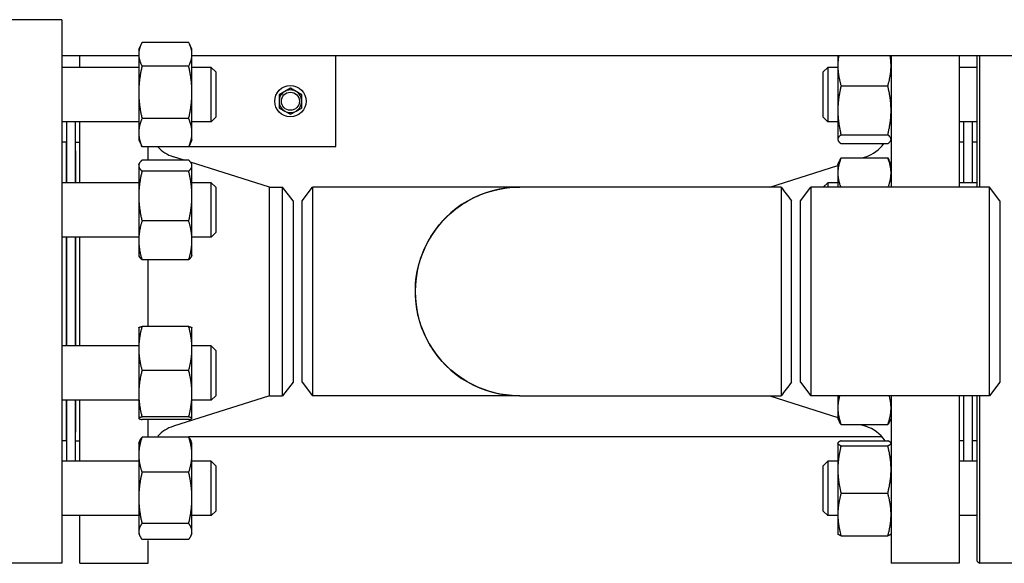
# Model space of a CAD drawing. Header units: inches. Extents: x 24 to 1128, y -69 to 748.
# Tile 618 of 656: x 591.52 to 605.1, y 682.92 to 690.42. Entities that reach past the tile are written whole.
import ezdxf

# ---------------------------------------------------------------- set-up
doc = ezdxf.new("R2010")
doc.units = ezdxf.units.IN
doc.header["$LTSCALE"] = 32
doc.header["$MEASUREMENT"] = 0
doc.layers.add('Visible (ANSI)', color=7, linetype='Continuous', lineweight=30)

msp = doc.modelspace()

# ---------------------------------------------------------------- linework, layer by layer
at = {"layer": 'Visible (ANSI)'}
for p, q in [((592.09563, 690.41853), (591.15563, 690.41853)), ((592.09563, 690.41853), (592.09563, 682.91853)), ((593.15763, 690.00974), (593.19369, 690.08705)), ((593.84655, 690.10552), (593.20272, 690.10552)), ((593.89163, 690.00974), (593.85558, 690.08705)), ((593.15763, 689.91853), (592.09563, 689.91853)), ((592.34563, 689.75974), (592.34563, 689.91853)), ((593.15763, 690.00974), (593.15763, 689.94093)), ((593.15763, 689.94093), (593.15763, 689.41595)), ((593.89163, 689.94093), (593.89163, 690.00974)), ((593.89163, 689.41595), (593.89163, 689.94093)), ((606.42663, 689.91853), (593.89163, 689.91853)), ((595.87438, 688.66853), (595.87438, 689.91853)), ((602.80163, 689.91853), (602.80163, 689.78323)), ((603.53563, 689.91853), (603.53563, 688.10603)), ((604.47563, 689.91853), (604.47563, 688.10603)), ((604.72313, 688.10603), (604.72313, 689.91853)), ((604.75438, 689.91853), (604.75438, 688.10603)), ((593.15763, 689.75974), (592.09563, 689.75974)), ((593.84655, 689.77634), (593.20272, 689.77634)), ((594.15813, 689.75974), (593.89163, 689.75974)), ((594.15813, 689.00974), (594.15813, 689.75974)), ((594.22063, 689.69724), (594.15813, 689.75974)), ((602.60063, 689.69724), (602.66313, 689.75974)), ((602.66313, 689.75974), (602.66313, 689.00974)), ((602.80163, 689.75974), (602.66313, 689.75974)), ((602.80163, 689.78323), (602.80163, 689.16701)), ((604.72313, 689.75974), (604.47563, 689.75974)), ((594.22063, 689.69724), (594.22063, 689.07224)), ((602.60063, 689.07224), (602.60063, 689.69724)), ((602.84672, 689.50525), (603.49055, 689.50525)), ((593.15763, 689.41595), (593.15763, 688.85975)), ((593.89163, 688.85975), (593.89163, 689.41595)), ((595.17138, 689.42863), (595.09338, 689.3836)), ((595.09338, 689.3836), (595.09338, 689.29353)), ((595.24938, 689.47366), (595.17138, 689.42863)), ((595.32738, 689.42863), (595.24938, 689.47366)), ((595.40538, 689.3836), (595.32738, 689.42863)), ((595.40538, 689.29353), (595.40538, 689.3836)), ((595.09338, 689.29353), (595.09338, 689.20346)), ((595.40538, 689.20346), (595.40538, 689.29353)), ((594.22063, 689.07224), (594.15813, 689.00974)), ((595.09338, 689.20346), (595.17138, 689.15843)), ((595.17138, 689.15843), (595.24938, 689.1134)), ((595.24938, 689.1134), (595.32738, 689.15843)), ((595.32738, 689.15843), (595.40538, 689.20346)), ((602.60063, 689.07224), (602.66313, 689.00974)), ((602.80163, 689.16701), (602.80163, 688.76851)), ((593.15763, 689.00974), (592.09563, 689.00974)), ((592.16063, 689.00974), (592.16063, 688.16862)), ((592.28063, 689.00974), (592.28063, 688.16862)), ((592.34563, 688.16862), (592.34563, 689.00974)), ((593.84655, 689.05555), (593.20272, 689.05555)), ((594.15813, 689.00974), (593.89163, 689.00974)), ((602.80163, 689.00974), (602.66313, 689.00974)), ((604.72313, 689.00974), (604.47563, 689.00974)), ((604.54063, 688.16862), (604.54063, 689.00974)), ((604.66063, 688.16862), (604.66063, 689.00974)), ((593.15763, 688.85975), (593.15763, 688.75974)), ((593.89163, 688.75974), (593.89163, 688.85975)), ((602.84672, 688.82877), (603.49055, 688.82877)), ((592.15563, 688.72853), (592.09563, 688.72853)), ((592.15563, 688.72853), (592.15563, 688.16862)), ((592.15563, 688.66853), (592.16063, 688.66853)), ((592.28063, 688.66853), (592.28563, 688.66853)), ((592.28563, 688.60853), (592.28563, 688.72853)), ((592.28563, 688.72853), (592.34563, 688.72853)), ((593.15763, 688.75974), (593.19369, 688.68242)), ((593.84655, 688.66395), (593.20272, 688.66395)), ((593.28563, 688.48052), (593.28563, 688.66395)), ((593.84886, 688.66853), (595.87438, 688.66853)), ((593.89163, 688.75974), (593.85558, 688.68242)), ((602.80163, 688.76851), (602.80163, 688.75974)), ((602.80163, 688.75974), (602.80578, 688.75084)), ((602.84672, 688.70826), (603.49055, 688.70826)), ((603.53563, 688.75974), (603.53148, 688.75084)), ((604.53563, 688.72853), (604.47563, 688.72853)), ((604.53563, 688.72853), (604.53563, 688.16862)), ((604.72313, 688.72853), (604.66063, 688.72853)), ((592.16063, 688.60853), (592.15563, 688.60853)), ((592.28563, 688.60853), (592.28063, 688.60853)), ((592.28563, 688.60853), (592.28563, 688.16862)), ((593.78451, 688.48052), (593.63466, 688.52798)), ((603.13652, 688.51212), (603.18661, 688.52798)), ((604.53563, 688.60853), (604.54063, 688.60853)), ((593.15763, 688.41862), (593.1643, 688.43291)), ((593.15763, 688.41862), (593.15763, 688.40465)), ((593.15763, 688.40465), (593.15763, 687.98533)), ((593.84655, 688.48052), (593.20272, 688.48052)), ((594.95897, 688.10853), (593.87289, 688.45253)), ((593.89163, 688.41862), (593.88497, 688.43291)), ((593.89163, 688.40465), (593.89163, 688.41862)), ((593.89163, 687.98533), (593.89163, 688.40465)), ((601.8623, 688.10853), (602.80163, 688.40605)), ((602.80163, 688.41862), (602.83076, 688.48108)), ((602.80163, 688.41862), (602.80163, 688.30315)), ((602.84672, 688.51212), (603.49055, 688.51212)), ((603.53563, 688.41862), (603.50651, 688.48108)), ((593.84655, 688.32878), (593.20272, 688.32878)), ((602.80163, 688.30315), (602.80163, 688.10603)), ((593.15763, 688.16862), (592.09563, 688.16862)), ((594.15813, 688.16862), (593.89163, 688.16862)), ((594.15813, 687.41862), (594.15813, 688.16862)), ((594.22063, 688.10612), (594.15813, 688.16862)), ((602.60063, 688.10612), (602.66313, 688.16862)), ((602.66313, 688.16862), (602.66313, 688.10603)), ((602.80163, 688.16862), (602.66313, 688.16862)), ((604.72313, 688.16862), (604.47563, 688.16862)), ((593.15763, 687.98533), (593.15763, 687.3743)), ((593.89163, 687.3743), (593.89163, 687.98533)), ((594.22063, 688.10612), (594.22063, 687.48112)), ((594.95897, 685.22853), (594.95897, 688.10853)), ((594.95897, 688.10853), (595.14176, 688.10853)), ((595.14176, 685.22853), (595.14176, 688.10853)), ((595.28563, 687.92103), (595.14176, 688.10853)), ((595.41063, 687.92103), (595.55451, 688.10853)), ((595.55451, 688.10853), (595.55451, 685.22853)), ((598.41334, 688.10853), (595.55451, 688.10853)), ((602.01824, 688.10853), (598.41334, 688.10853)), ((602.28563, 687.91853), (602.42951, 688.10603)), ((602.42951, 688.10603), (602.42951, 685.23103)), ((604.89176, 688.10603), (602.42951, 688.10603)), ((602.60063, 688.10603), (602.60063, 688.10612)), ((604.89176, 685.23103), (604.89176, 688.10603)), ((605.03563, 687.91853), (604.89176, 688.10603)), ((595.28563, 687.92103), (595.28563, 685.41603)), ((595.41063, 685.41603), (595.41063, 687.92103)), ((602.16063, 685.41607), (602.16063, 687.92101)), ((602.28563, 685.41853), (602.28563, 687.91853)), ((605.03563, 687.91853), (605.03563, 685.41853)), ((593.84655, 687.64188), (593.20272, 687.64188)), ((594.22063, 687.48112), (594.15813, 687.41862)), ((593.15763, 687.41862), (592.09563, 687.41862)), ((592.15563, 687.41862), (592.15563, 685.91844)), ((592.16063, 687.41862), (592.16063, 685.91844)), ((592.28063, 687.41862), (592.28063, 685.91844)), ((592.28563, 687.41862), (592.28563, 685.91844)), ((592.34563, 685.91844), (592.34563, 687.41862)), ((593.15763, 687.3743), (593.15763, 687.16862)), ((594.15813, 687.41862), (593.89163, 687.41862)), ((593.89163, 687.16862), (593.89163, 687.3743)), ((593.15763, 687.16862), (593.1643, 687.15433)), ((593.89163, 687.16862), (593.88497, 687.15433)), ((593.84655, 687.10672), (593.20272, 687.10672)), ((593.28563, 686.18568), (593.28563, 687.10672)), ((593.15763, 686.16844), (593.158, 686.16922)), ((593.15763, 686.16844), (593.15763, 685.88258)), ((593.84655, 686.18568), (593.20272, 686.18568)), ((593.89163, 686.16844), (593.89127, 686.16922)), ((593.89163, 685.88258), (593.89163, 686.16844)), ((593.15763, 685.91844), (592.09563, 685.91844)), ((593.15763, 685.88258), (593.15763, 685.25836)), ((594.15813, 685.91844), (593.89163, 685.91844)), ((593.89163, 685.25836), (593.89163, 685.88258)), ((594.15813, 685.16844), (594.15813, 685.91844)), ((594.22063, 685.85594), (594.15813, 685.91844)), ((594.22063, 685.85594), (594.22063, 685.23094)), ((593.84655, 685.57948), (593.20272, 685.57948)), ((595.28563, 685.41603), (595.14176, 685.22853)), ((595.41063, 685.41603), (595.55451, 685.22853)), ((602.28563, 685.41853), (602.42951, 685.23103)), ((605.03563, 685.41853), (604.89176, 685.23103)), ((593.15763, 685.16844), (592.09563, 685.16844)), ((592.15563, 685.16844), (592.15563, 684.60853)), ((592.16063, 685.16844), (592.16063, 684.32732)), ((592.28063, 685.16844), (592.28063, 684.32732)), ((592.28563, 685.16844), (592.28563, 684.72853)), ((592.34563, 684.32732), (592.34563, 685.16844)), ((593.15763, 685.25836), (593.15763, 684.91922)), ((594.95897, 685.22853), (593.63466, 684.80908)), ((593.89163, 684.91922), (593.89163, 685.25836)), ((594.15813, 685.16844), (593.89163, 685.16844)), ((594.22063, 685.23094), (594.15813, 685.16844)), ((594.95897, 685.22853), (595.14176, 685.22853)), ((598.41334, 685.22853), (595.55451, 685.22853)), ((598.41334, 685.22853), (602.01824, 685.22853)), ((601.8623, 685.22853), (602.80163, 684.93101)), ((604.89176, 685.23103), (602.42951, 685.23103)), ((602.80163, 685.23103), (602.80163, 685.06196)), ((603.53563, 685.23103), (603.53563, 682.91853)), ((604.47563, 685.23103), (604.47563, 682.91853)), ((604.53563, 685.23103), (604.53563, 684.60853)), ((604.54063, 684.32732), (604.54063, 685.23103)), ((604.66063, 684.32732), (604.66063, 685.23103)), ((604.72313, 682.94978), (604.72313, 685.23103)), ((604.75438, 685.23103), (604.75438, 682.91853)), ((602.80163, 685.06196), (602.80163, 684.91844)), ((593.15763, 684.91922), (593.15763, 684.91844)), ((593.15763, 684.91844), (593.158, 684.91766)), ((593.84655, 684.93724), (593.20272, 684.93724)), ((593.84655, 684.9012), (593.20272, 684.9012)), ((593.28563, 684.67311), (593.28563, 684.9012)), ((593.89163, 684.91844), (593.89127, 684.91766)), ((593.89163, 684.91844), (593.89163, 684.91922)), ((602.80163, 684.91844), (602.82111, 684.87667)), ((603.53563, 684.91844), (603.51616, 684.87667)), ((592.16063, 684.72853), (592.15563, 684.72853)), ((592.28563, 684.72853), (592.28063, 684.72853)), ((592.28563, 684.60853), (592.28563, 684.72853)), ((602.84672, 684.83189), (603.49055, 684.83189)), ((603.1146, 684.83189), (603.18661, 684.80908)), ((604.53563, 684.72853), (604.54063, 684.72853)), ((592.15563, 684.60853), (592.09563, 684.60853)), ((592.15563, 684.66853), (592.16063, 684.66853)), ((592.28063, 684.66853), (592.28563, 684.66853)), ((592.28563, 684.60853), (592.34563, 684.60853)), ((593.15763, 684.57732), (593.17239, 684.60898)), ((593.84655, 684.65788), (593.20272, 684.65788)), ((593.84886, 684.66853), (603.4058, 684.66853)), ((593.89163, 684.57732), (593.87687, 684.60898)), ((602.84672, 684.60844), (603.49055, 684.60844)), ((604.53563, 684.60853), (604.47563, 684.60853)), ((604.53563, 684.66853), (604.54063, 684.66853)), ((604.72313, 684.60853), (604.66063, 684.60853)), ((593.15763, 684.57732), (593.15763, 684.41578)), ((593.89163, 684.41578), (593.89163, 684.57732)), ((602.80163, 684.57732), (602.80293, 684.5801)), ((602.80163, 684.57732), (602.80163, 684.57456)), ((602.80163, 684.57456), (602.80163, 684.21262)), ((602.84672, 684.54068), (603.49055, 684.54068)), ((603.53563, 684.57732), (603.53434, 684.5801)), ((593.15763, 684.32732), (592.09563, 684.32732)), ((593.15763, 684.41578), (593.15763, 683.82091)), ((593.89163, 683.82091), (593.89163, 684.41578)), ((594.15813, 684.32732), (593.89163, 684.32732)), ((594.15813, 683.57732), (594.15813, 684.32732)), ((594.22063, 684.26482), (594.15813, 684.32732)), ((602.60063, 684.26482), (602.66313, 684.32732)), ((602.66313, 684.32732), (602.66313, 683.57732)), ((602.80163, 684.32732), (602.66313, 684.32732)), ((604.72313, 684.32732), (604.47563, 684.32732)), ((594.22063, 684.26482), (594.22063, 683.63982)), ((602.60063, 683.63982), (602.60063, 684.26482)), ((602.80163, 684.21262), (602.80163, 683.59038)), ((593.84655, 684.17369), (593.20272, 684.17369)), ((593.15763, 683.82091), (593.15763, 683.35745)), ((593.89163, 683.35745), (593.89163, 683.82091)), ((602.84672, 683.88456), (603.49055, 683.88456)), ((594.22063, 683.63982), (594.15813, 683.57732)), ((602.60063, 683.63982), (602.66313, 683.57732)), ((593.15763, 683.57732), (592.09563, 683.57732)), ((592.34563, 682.91853), (592.34563, 683.57732)), ((594.15813, 683.57732), (593.89163, 683.57732)), ((602.80163, 683.57732), (602.66313, 683.57732)), ((602.80163, 683.59038), (602.80163, 683.32732)), ((604.72313, 683.57732), (604.47563, 683.57732)), ((593.84655, 683.46813), (593.20272, 683.46813)), ((593.15763, 683.35745), (593.15763, 683.32732)), ((593.15763, 683.32732), (593.17239, 683.29567)), ((593.84655, 683.24677), (593.20272, 683.24677)), ((593.28563, 682.91853), (593.28563, 683.23154)), ((593.89163, 683.32732), (593.87687, 683.29567)), ((593.89163, 683.32732), (593.89163, 683.35745)), ((602.80163, 683.32732), (602.80293, 683.32455)), ((602.84672, 683.2962), (603.49055, 683.2962)), ((603.53563, 683.32732), (603.53434, 683.32455)), ((592.09563, 682.91853), (591.15563, 682.91853)), ((592.34563, 682.91853), (593.28563, 682.91853)), ((604.47563, 682.91853), (603.53563, 682.91853)), ((604.72313, 682.94978), (604.75438, 682.91853)), ((605.66063, 682.91853), (604.75438, 682.91853))]:
    msp.add_line(p, q, dxfattribs=at)
for radius in [0.216, 0.1248]:
    msp.add_circle((595.24938, 689.29353), radius, dxfattribs=at)
for centre, radius, start, end in [((595.24938, 689.29353), 0.156, 120, 180), ((595.24938, 689.29353), 0.156, 60, 120), ((595.24938, 689.29353), 0.156, 0, 60), ((595.24938, 689.29353), 0.156, 180, 240), ((595.24938, 689.29353), 0.156, 300, 0), ((595.24938, 689.29353), 0.156, 240, 300), ((593.78563, 689.00464), 0.5, 222.952477, 252.425284), ((603.03563, 689.00464), 0.5, 287.574716, 323.645749), ((598.41063, 686.66853), 1.44, 89.94622, 270.05378), ((593.78563, 684.33242), 0.5, 107.574716, 137.047523), ((603.03563, 684.33242), 0.5, 33.50812, 72.425284)]:
    msp.add_arc(centre, radius, start, end, dxfattribs=at)
for points, weights in [([(593.20272, 690.10552), (593.15763, 690.01732), (593.15763, 689.94093)], [1, 1.0379548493, 1]), ([(593.89163, 689.94093), (593.89163, 690.01732), (593.84655, 690.10552)], [1, 1.0379548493, 1]), ([(593.15763, 689.94093), (593.15763, 689.86454), (593.20272, 689.77634)], [1, 1.0379548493, 1]), ([(593.84655, 689.77634), (593.89163, 689.86454), (593.89163, 689.94093)], [1, 1.0379548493, 1]), ([(602.81292, 689.91853), (602.80163, 689.84959), (602.80163, 689.78323)], [1.0189754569, 1.01917066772, 1]), ([(603.53563, 689.78323), (603.53563, 689.84959), (603.52434, 689.91853)], [1, 1.01917066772, 1.0189754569]), ([(593.20272, 689.77634), (593.15763, 689.58321), (593.15763, 689.41595)], [1, 1.0379548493, 1]), ([(593.89163, 689.41595), (593.89163, 689.58321), (593.84655, 689.77634)], [1, 1.0379548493, 1]), ([(602.80163, 689.78323), (602.80163, 689.65422), (602.84672, 689.50525)], [1, 1.0379548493, 1]), ([(603.49055, 689.50525), (603.53563, 689.65422), (603.53563, 689.78323)], [1, 1.0379548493, 1]), ([(602.84672, 689.50525), (602.80163, 689.32398), (602.80163, 689.16701)], [1, 1.0379548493, 1]), ([(603.53563, 689.16701), (603.53563, 689.32398), (603.49055, 689.50525)], [1, 1.0379548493, 1]), ([(593.15763, 689.41595), (593.15763, 689.24869), (593.20272, 689.05555)], [1, 1.0379548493, 1]), ([(593.84655, 689.05555), (593.89163, 689.24869), (593.89163, 689.41595)], [1, 1.0379548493, 1]), ([(602.80163, 689.16701), (602.80163, 689.01003), (602.84672, 688.82877)], [1, 1.0379548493, 1]), ([(603.49055, 688.82877), (603.53563, 689.01003), (603.53563, 689.16701)], [1, 1.0379548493, 1]), ([(593.20272, 689.05555), (593.15763, 688.95062), (593.15763, 688.85975)], [1, 1.0379548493, 1]), ([(593.89163, 688.85975), (593.89163, 688.95062), (593.84655, 689.05555)], [1, 1.0379548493, 1]), ([(593.15763, 688.85975), (593.15763, 688.76888), (593.20272, 688.66395)], [1, 1.0379548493, 1]), ([(593.84655, 688.66395), (593.89163, 688.76888), (593.89163, 688.85975)], [1, 1.0379548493, 1]), ([(602.84672, 688.82877), (602.80163, 688.79648), (602.80163, 688.76851)], [1, 1.0379548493, 1]), ([(603.53563, 688.76851), (603.53563, 688.79648), (603.49055, 688.82877)], [1, 1.0379548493, 1]), ([(593.20272, 688.66395), (593.19793, 688.67331), (593.19369, 688.68242)], [1, 1.00389611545, 1.00699234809]), ([(593.85558, 688.68242), (593.85133, 688.67331), (593.84655, 688.66395)], [1.00699234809, 1.00389611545, 1]), ([(602.80163, 688.76851), (602.80163, 688.74055), (602.84672, 688.70826)], [1, 1.0379548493, 1]), ([(603.49055, 688.70826), (603.53563, 688.74055), (603.53563, 688.76851)], [1, 1.0379548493, 1]), ([(593.20272, 688.48052), (593.15763, 688.43986), (593.15763, 688.40465)], [1, 1.0379548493, 1]), ([(593.15763, 688.40465), (593.15763, 688.36944), (593.20272, 688.32878)], [1, 1.0379548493, 1]), ([(593.89163, 688.40465), (593.89163, 688.43986), (593.84655, 688.48052)], [1, 1.0379548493, 1]), ([(593.84655, 688.32878), (593.89163, 688.36944), (593.89163, 688.40465)], [1, 1.0379548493, 1]), ([(602.84672, 688.51212), (602.80163, 688.40013), (602.80163, 688.30315)], [1, 1.0379548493, 1]), ([(602.83076, 688.48108), (602.83782, 688.49622), (602.84672, 688.51212)], [1.01175569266, 1.00727059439, 1]), ([(603.53563, 688.30315), (603.53563, 688.40013), (603.49055, 688.51212)], [1, 1.0379548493, 1]), ([(603.49055, 688.51212), (603.49945, 688.49622), (603.50651, 688.48108)], [1, 1.00727059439, 1.01175569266]), ([(593.20272, 688.32878), (593.15763, 688.14472), (593.15763, 687.98533)], [1, 1.0379548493, 1]), ([(593.89163, 687.98533), (593.89163, 688.14472), (593.84655, 688.32878)], [1, 1.0379548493, 1]), ([(602.80163, 688.30315), (602.80163, 688.21098), (602.84205, 688.10603)], [1, 1.03600393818, 1.00370126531]), ([(603.49521, 688.10603), (603.53563, 688.21098), (603.53563, 688.30315)], [1.00370126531, 1.03600393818, 1]), ([(593.15763, 687.98533), (593.15763, 687.82593), (593.20272, 687.64188)], [1, 1.0379548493, 1]), ([(593.84655, 687.64188), (593.89163, 687.82593), (593.89163, 687.98533)], [1, 1.0379548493, 1]), ([(593.20272, 687.64188), (593.15763, 687.49848), (593.15763, 687.3743)], [1, 1.0379548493, 1]), ([(593.89163, 687.3743), (593.89163, 687.49848), (593.84655, 687.64188)], [1, 1.0379548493, 1]), ([(593.15763, 687.3743), (593.15763, 687.25011), (593.20272, 687.10672)], [1, 1.0379548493, 1]), ([(593.84655, 687.10672), (593.89163, 687.25011), (593.89163, 687.3743)], [1, 1.0379548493, 1]), ([(593.20272, 687.10672), (593.17473, 687.13196), (593.1643, 687.15433)], [1, 1.02323189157, 1.01802363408]), ([(593.88497, 687.15433), (593.87454, 687.13196), (593.84655, 687.10672)], [1.01802363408, 1.02323189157, 1]), ([(593.20272, 686.18568), (593.15763, 686.02325), (593.15763, 685.88258)], [1, 1.0379548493, 1]), ([(593.158, 686.16922), (593.16156, 686.17686), (593.20272, 686.18568)], [1.00622561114, 1.03453366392, 1]), ([(593.89163, 685.88258), (593.89163, 686.02325), (593.84655, 686.18568)], [1, 1.0379548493, 1]), ([(593.84655, 686.18568), (593.8877, 686.17686), (593.89127, 686.16922)], [1, 1.03453366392, 1.00622561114]), ([(593.15763, 685.88258), (593.15763, 685.74191), (593.20272, 685.57948)], [1, 1.0379548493, 1]), ([(593.84655, 685.57948), (593.89163, 685.74191), (593.89163, 685.88258)], [1, 1.0379548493, 1]), ([(593.20272, 685.57948), (593.15763, 685.40739), (593.15763, 685.25836)], [1, 1.0379548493, 1]), ([(593.89163, 685.25836), (593.89163, 685.40739), (593.84655, 685.57948)], [1, 1.0379548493, 1]), ([(593.15763, 685.25836), (593.15763, 685.10933), (593.20272, 684.93724)], [1, 1.0379548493, 1]), ([(593.84655, 684.93724), (593.89163, 685.10933), (593.89163, 685.25836)], [1, 1.0379548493, 1]), ([(602.82678, 685.23103), (602.80163, 685.143), (602.80163, 685.06196)], [1.01415327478, 1.02854559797, 1]), ([(603.53563, 685.06196), (603.53563, 685.143), (603.51049, 685.23103)], [1, 1.02854559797, 1.01415327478]), ([(602.80163, 685.06196), (602.80163, 684.95518), (602.84672, 684.83189)], [1, 1.0379548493, 1]), ([(603.49055, 684.83189), (603.53563, 684.95518), (603.53563, 685.06196)], [1, 1.0379548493, 1]), ([(593.20272, 684.93724), (593.15763, 684.92758), (593.15763, 684.91922)], [1, 1.0379548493, 1]), ([(593.15763, 684.91922), (593.15763, 684.91086), (593.20272, 684.9012)], [1, 1.0379548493, 1]), ([(593.89163, 684.91922), (593.89163, 684.92758), (593.84655, 684.93724)], [1, 1.0379548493, 1]), ([(593.84655, 684.9012), (593.89163, 684.91086), (593.89163, 684.91922)], [1, 1.0379548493, 1]), ([(602.84672, 684.83189), (602.83114, 684.85516), (602.82111, 684.87667)], [1, 1.01279805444, 1.01696531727]), ([(603.51616, 684.87667), (603.50613, 684.85516), (603.49055, 684.83189)], [1.01696531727, 1.01279805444, 1]), ([(593.20272, 684.65788), (593.15763, 684.52814), (593.15763, 684.41578)], [1, 1.0379548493, 1]), ([(593.17239, 684.60898), (593.18326, 684.63227), (593.20272, 684.65788)], [1.01852218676, 1.01603816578, 1]), ([(593.89163, 684.41578), (593.89163, 684.52814), (593.84655, 684.65788)], [1, 1.0379548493, 1]), ([(593.84655, 684.65788), (593.86601, 684.63227), (593.87687, 684.60898)], [1, 1.01603816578, 1.01852218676]), ([(602.84672, 684.60844), (602.80163, 684.59029), (602.80163, 684.57456)], [1, 1.0379548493, 1]), ([(603.53563, 684.57456), (603.53563, 684.59029), (603.49055, 684.60844)], [1, 1.0379548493, 1]), ([(602.80163, 684.57456), (602.80163, 684.55884), (602.84672, 684.54068)], [1, 1.0379548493, 1]), ([(602.84672, 684.54068), (602.80163, 684.36488), (602.80163, 684.21262)], [1, 1.0379548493, 1]), ([(603.49055, 684.54068), (603.53563, 684.55884), (603.53563, 684.57456)], [1, 1.0379548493, 1]), ([(603.53563, 684.21262), (603.53563, 684.36488), (603.49055, 684.54068)], [1, 1.0379548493, 1]), ([(593.15763, 684.41578), (593.15763, 684.30343), (593.20272, 684.17369)], [1, 1.0379548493, 1]), ([(593.84655, 684.17369), (593.89163, 684.30343), (593.89163, 684.41578)], [1, 1.0379548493, 1]), ([(602.80163, 684.21262), (602.80163, 684.06037), (602.84672, 683.88456)], [1, 1.0379548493, 1]), ([(603.49055, 683.88456), (603.53563, 684.06037), (603.53563, 684.21262)], [1, 1.0379548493, 1]), ([(593.20272, 684.17369), (593.15763, 683.98464), (593.15763, 683.82091)], [1, 1.0379548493, 1]), ([(593.89163, 683.82091), (593.89163, 683.98464), (593.84655, 684.17369)], [1, 1.0379548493, 1]), ([(593.15763, 683.82091), (593.15763, 683.65719), (593.20272, 683.46813)], [1, 1.0379548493, 1]), ([(593.84655, 683.46813), (593.89163, 683.65719), (593.89163, 683.82091)], [1, 1.0379548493, 1]), ([(602.84672, 683.88456), (602.80163, 683.72691), (602.80163, 683.59038)], [1, 1.0379548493, 1]), ([(603.53563, 683.59038), (603.53563, 683.72691), (603.49055, 683.88456)], [1, 1.0379548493, 1]), ([(602.80163, 683.59038), (602.80163, 683.45385), (602.84672, 683.2962)], [1, 1.0379548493, 1]), ([(603.49055, 683.2962), (603.53563, 683.45385), (603.53563, 683.59038)], [1, 1.0379548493, 1]), ([(593.20272, 683.46813), (593.15763, 683.40882), (593.15763, 683.35745)], [1, 1.0379548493, 1]), ([(593.89163, 683.35745), (593.89163, 683.40882), (593.84655, 683.46813)], [1, 1.0379548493, 1]), ([(593.15763, 683.35745), (593.15763, 683.30608), (593.20272, 683.24677)], [1, 1.0379548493, 1]), ([(593.84655, 683.24677), (593.89163, 683.30608), (593.89163, 683.35745)], [1, 1.0379548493, 1]), ([(602.84672, 683.2962), (602.80908, 683.31136), (602.80293, 683.32455)], [1, 1.0314924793, 1.01072411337]), ([(603.53434, 683.32455), (603.52819, 683.31136), (603.49055, 683.2962)], [1.01072411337, 1.0314924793, 1])]:
    msp.add_rational_spline(points, weights, degree=2, dxfattribs=at)
for points, knots in [([(598.41333, 685.22858), (598.37789, 685.22855), (598.34244, 685.22984), (598.09032, 685.24846), (597.87745, 685.3143), (597.50163, 685.5325), (597.33895, 685.68477), (597.09752, 686.04369), (597.01818, 686.24958), (596.95655, 686.67601), (596.97446, 686.89629), (597.10311, 687.30379), (597.21205, 687.49129), (597.5003, 687.80257), (597.67965, 687.92595), (598.04695, 688.07318), (598.23009, 688.10843), (598.41334, 688.10851)], [-1.57267427, -1.57267427, -1.57267427, -1.57267427, -1.49882494, -1.49882494, -1.04590561, -1.04590561, -0.59274122, -0.59274122, -0.1436733, -0.1436733, 0.30609723, 0.30609723, 0.74775686, 0.74775686, 1.1908901, 1.1908901, 1.57267427, 1.57267427, 1.57267427, 1.57267427]), ([(602.01824, 688.10851), (602.01824, 688.10843), (602.01825, 688.07318), (602.01825, 687.92595), (602.01825, 687.80257), (602.01825, 687.49129), (602.01826, 687.30379), (602.01826, 686.89629), (602.01826, 686.67601), (602.01826, 686.24958), (602.01826, 686.04369), (602.01825, 685.68477), (602.01825, 685.5325), (602.01825, 685.3143), (602.01825, 685.24846), (602.01824, 685.22984), (602.01824, 685.22855), (602.01824, 685.22858)], [-1.57267431, -1.57267431, -1.57267431, -1.57267431, -1.1908901, -1.1908901, -0.74775686, -0.74775686, -0.30609723, -0.30609723, 0.1436733, 0.1436733, 0.59274122, 0.59274122, 1.04590561, 1.04590561, 1.49882494, 1.49882494, 1.57267431, 1.57267431, 1.57267431, 1.57267431])]:
    msp.add_open_spline(points, degree=3, knots=knots, dxfattribs=at)
for points in [[(602.01824, 688.10853), (602.06571, 688.04603), (602.11317, 687.98353), (602.16063, 687.92103)], [(602.16063, 685.41603), (602.11317, 685.35353), (602.06571, 685.29103), (602.01824, 685.22853)]]:
    msp.add_open_spline(points, degree=3, dxfattribs=at)

doc.saveas('drawing.dxf')
